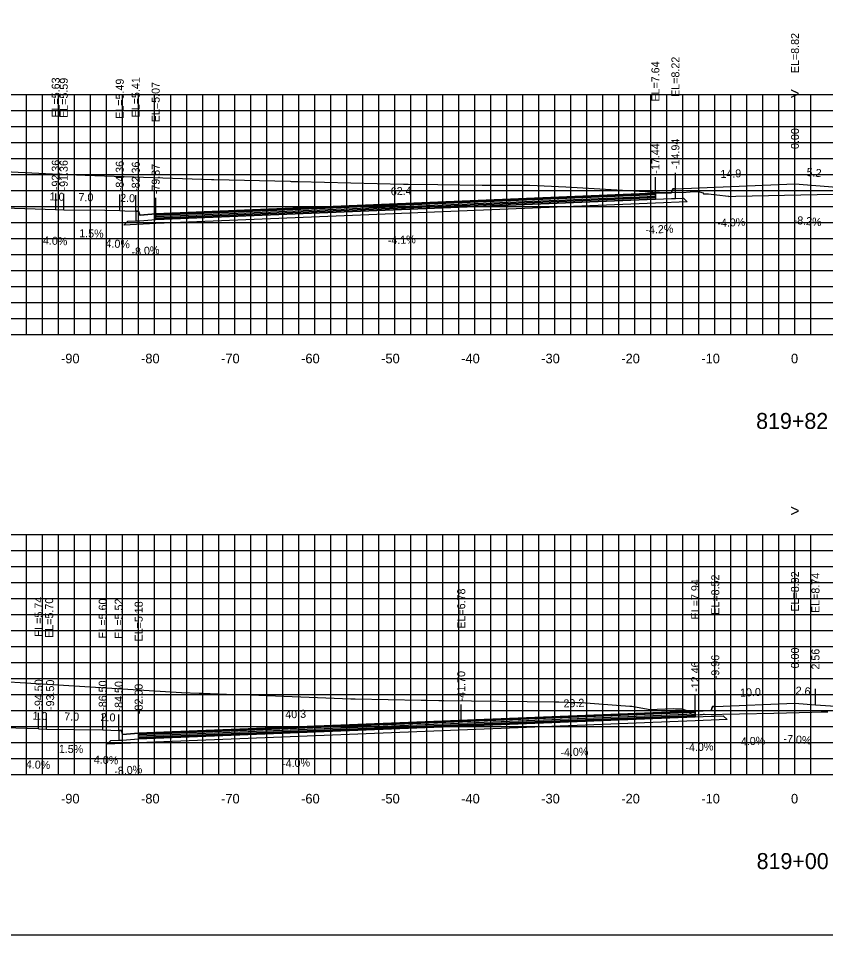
# Model space of a CAD drawing. Extents: x 1797419 to 1809236, y 248759 to 251512.
# Drawn here: x 1805934 to 1806034.8, y 250079.4 to 250193.9 of the extents above; entities that cross this region are included whole.
import ezdxf

# ---------------------------------------------------------------- set-up
doc = ezdxf.new("R2010")
doc.units = 0
for name, color, linetype in [('1', 7, 'Continuous'), ('10', 7, 'Continuous'), ('3', 7, 'Continuous'), ('4', 7, 'Continuous'), ('60', 7, 'Continuous'), ('BASE', 7, 'Continuous'), ('CL-CNST', 7, 'Continuous'), ('Level 62', 7, 'Continuous'), ('LOWER BINDER', 7, 'Continuous'), ('M-ROADS', 7, 'Continuous'), ('UPPER BINDER', 7, 'Continuous'), ('WEARING', 7, 'Continuous')]:
    doc.layers.add(name, color=color, linetype=linetype)

msp = doc.modelspace()

# ---------------------------------------------------------------- linework, layer by layer
for p, q in [((1806016.06, 250172.65), (1806016.06, 250174.65)), ((1806031, 250173.25), (1806031, 250175.25)), ((1806013.56, 250172.07), (1806013.56, 250174.07)), ((1806013.56, 250172.07), (1806013.56, 250174.07)), ((1805938.64, 250170.06), (1805938.64, 250172.06)), ((1805939.64, 250170.02), (1805939.64, 250172.02)), ((1805946.64, 250169.92), (1805946.64, 250171.92)), ((1805948.64, 250169.84), (1805948.64, 250171.84)), ((1805951.13, 250169.5), (1805951.13, 250171.5)), ((1806031, 250108.35), (1806031, 250110.35)), ((1806033.56, 250108.17), (1806033.56, 250110.17)), ((1806018.54, 250107.37), (1806018.54, 250109.37)), ((1806021.04, 250107.95), (1806021.04, 250109.95)), ((1805989.3, 250106.21), (1805989.3, 250108.21)), ((1805936.5, 250105.17), (1805936.5, 250107.17)), ((1805937.5, 250105.13), (1805937.5, 250107.13)), ((1805944.51, 250105.03), (1805944.51, 250107.03)), ((1805946.51, 250104.95), (1805946.51, 250106.95)), ((1805949, 250104.61), (1805949, 250106.61))]:
    msp.add_line(p, q)
for points in [[(1805881, 250079.43), (1806181, 250079.43), (1806181, 250269.43), (1805881, 250269.43)], [(1806016.06, 250172.65), (1806015.73, 250172.65), (1806015.56, 250172.15), (1806013.56, 250172.07), (1806013.56, 250171.35), (1806015.56, 250171.43), (1806016.06, 250171.43)], [(1805951.13, 250169.5), (1805949.13, 250169.34), (1805948.97, 250169.84), (1805948.64, 250169.84), (1805948.64, 250168.62), (1805949.13, 250168.62), (1805951.13, 250168.78)], [(1806021.04, 250107.95), (1806020.71, 250107.95), (1806020.54, 250107.45), (1806018.54, 250107.37), (1806018.54, 250106.65), (1806020.54, 250106.73), (1806021.04, 250106.73)], [(1805949, 250104.61), (1805947, 250104.45), (1805946.84, 250104.95), (1805946.51, 250104.95), (1805946.51, 250103.73), (1805947, 250103.73), (1805949, 250103.89)]]:
    msp.add_lwpolyline(points, close=True)
at = {"layer": '60'}
for p, q in [((1805881, 250154.43), (1806181, 250154.43)), ((1805941, 250154.37), (1805941, 250154.43)), ((1805951, 250154.37), (1805951, 250154.43)), ((1805961, 250154.37), (1805961, 250154.43)), ((1805971, 250154.37), (1805971, 250154.43)), ((1805981, 250154.37), (1805981, 250154.43)), ((1805991, 250154.37), (1805991, 250154.43)), ((1806001, 250154.37), (1806001, 250154.43)), ((1806011, 250154.37), (1806011, 250154.43)), ((1806021, 250154.37), (1806021, 250154.43)), ((1806031, 250154.37), (1806031, 250154.43)), ((1805881, 250099.43), (1806181, 250099.43)), ((1805941, 250099.37), (1805941, 250099.43)), ((1805951, 250099.37), (1805951, 250099.43)), ((1805961, 250099.37), (1805961, 250099.43)), ((1805971, 250099.37), (1805971, 250099.43)), ((1805981, 250099.37), (1805981, 250099.43)), ((1805991, 250099.37), (1805991, 250099.43)), ((1806001, 250099.37), (1806001, 250099.43)), ((1806011, 250099.37), (1806011, 250099.43)), ((1806021, 250099.37), (1806021, 250099.43)), ((1806031, 250099.37), (1806031, 250099.43))]:
    msp.add_line(p, q, dxfattribs=at)
at = {"layer": 'BASE'}
for points in [[(1805947.16, 250168.11), (1805947.64, 250168.6), (1805948.64, 250168.62), (1805949.13, 250168.62), (1805951.13, 250168.78), (1806013.56, 250171.35), (1806015.56, 250171.43), (1806016.06, 250171.43), (1806017.06, 250171.48), (1806017.53, 250171.01), (1806013.56, 250170.85), (1805951.13, 250168.28)], [(1805945.03, 250103.23), (1805945.51, 250103.71), (1805946.51, 250103.73), (1805947, 250103.73), (1805949, 250103.89), (1806018.54, 250106.65), (1806020.54, 250106.73), (1806021.04, 250106.73), (1806022.04, 250106.78), (1806022.51, 250106.31), (1806018.54, 250106.15), (1805949, 250103.39)]]:
    msp.add_lwpolyline(points, close=True, dxfattribs=at)
at = {"layer": 'CL-CNST'}
for points in [[(1805881, 250171.91), (1805938.63, 250170.06), (1805938.64, 250170.06), (1805939.64, 250170.02), (1805944.78, 250169.95), (1805946.64, 250169.92), (1805947.26, 250169.89), (1805948.64, 250169.84), (1805948.84, 250169.84), (1805948.97, 250169.84), (1805949.13, 250169.35), (1805949.13, 250169.34), (1805949.17, 250169.34), (1805951.13, 250169.5), (1806013.56, 250172.07), (1806013.56, 250172.07), (1806015.49, 250172.15), (1806015.56, 250172.15), (1806015.57, 250172.19), (1806015.73, 250172.65), (1806016.06, 250172.65), (1806031, 250173.25), (1806036.22, 250172.82)], [(1805881, 250106.8), (1805936.5, 250105.18), (1805936.5, 250105.17), (1805937.5, 250105.13), (1805944.51, 250105.03), (1805946.51, 250104.95), (1805946.76, 250104.95), (1805946.84, 250104.95), (1805947, 250104.45), (1805949, 250104.61), (1805989.3, 250106.21), (1806018.54, 250107.37), (1806020.54, 250107.45), (1806020.71, 250107.95), (1806021.04, 250107.95), (1806031, 250108.35), (1806033.56, 250108.17), (1806038.5, 250107.82)]]:
    msp.add_lwpolyline(points, dxfattribs=at)
at = {"layer": 'Level 62'}
for p, q in [((1805881, 250184.43), (1806181, 250184.43)), ((1805935, 250154.43), (1805935, 250184.43)), ((1805937, 250154.43), (1805937, 250184.43)), ((1805939, 250154.43), (1805939, 250184.43)), ((1805941, 250154.43), (1805941, 250184.43)), ((1805943, 250154.43), (1805943, 250184.43)), ((1805945, 250154.43), (1805945, 250184.43)), ((1805947, 250154.43), (1805947, 250184.43)), ((1805949, 250154.43), (1805949, 250184.43)), ((1805951, 250154.43), (1805951, 250184.43)), ((1805953, 250154.43), (1805953, 250184.43)), ((1805955, 250154.43), (1805955, 250184.43)), ((1805957, 250154.43), (1805957, 250184.43)), ((1805959, 250154.43), (1805959, 250184.43)), ((1805961, 250154.43), (1805961, 250184.43)), ((1805963, 250154.43), (1805963, 250184.43)), ((1805965, 250154.43), (1805965, 250184.43)), ((1805967, 250154.43), (1805967, 250184.43)), ((1805969, 250154.43), (1805969, 250184.43)), ((1805971, 250154.43), (1805971, 250184.43)), ((1805973, 250154.43), (1805973, 250184.43)), ((1805975, 250154.43), (1805975, 250184.43)), ((1805977, 250154.43), (1805977, 250184.43)), ((1805979, 250154.43), (1805979, 250184.43)), ((1805981, 250154.43), (1805981, 250184.43)), ((1805983, 250154.43), (1805983, 250184.43)), ((1805985, 250154.43), (1805985, 250184.43)), ((1805987, 250154.43), (1805987, 250184.43)), ((1805989, 250154.43), (1805989, 250184.43)), ((1805991, 250154.43), (1805991, 250184.43)), ((1805993, 250154.43), (1805993, 250184.43)), ((1805995, 250154.43), (1805995, 250184.43)), ((1805997, 250154.43), (1805997, 250184.43)), ((1805999, 250154.43), (1805999, 250184.43)), ((1806001, 250154.43), (1806001, 250184.43)), ((1806003, 250154.43), (1806003, 250184.43)), ((1806005, 250154.43), (1806005, 250184.43)), ((1806007, 250154.43), (1806007, 250184.43)), ((1806009, 250154.43), (1806009, 250184.43)), ((1806011, 250154.43), (1806011, 250184.43)), ((1806013, 250154.43), (1806013, 250184.43)), ((1806015, 250154.43), (1806015, 250184.43)), ((1806017, 250154.43), (1806017, 250184.43)), ((1806019, 250154.43), (1806019, 250184.43)), ((1806021, 250154.43), (1806021, 250184.43)), ((1806023, 250154.43), (1806023, 250184.43)), ((1806025, 250154.43), (1806025, 250184.43)), ((1806027, 250154.43), (1806027, 250184.43)), ((1806029, 250154.43), (1806029, 250184.43)), ((1806031, 250154.43), (1806031, 250184.43)), ((1806033, 250154.43), (1806033, 250184.43)), ((1805881, 250182.43), (1806181, 250182.43)), ((1805881, 250180.43), (1806181, 250180.43)), ((1805881, 250178.43), (1806181, 250178.43)), ((1805881, 250176.43), (1806181, 250176.43)), ((1805881, 250174.43), (1806181, 250174.43)), ((1805881, 250172.43), (1806181, 250172.43)), ((1805881, 250170.43), (1806181, 250170.43)), ((1805881, 250168.43), (1806181, 250168.43)), ((1805881, 250166.43), (1806181, 250166.43)), ((1805881, 250164.43), (1806181, 250164.43)), ((1805881, 250162.43), (1806181, 250162.43)), ((1805881, 250160.43), (1806181, 250160.43)), ((1805881, 250158.43), (1806181, 250158.43)), ((1805881, 250156.43), (1806181, 250156.43)), ((1805881, 250154.43), (1806181, 250154.43)), ((1805881, 250129.43), (1806181, 250129.43)), ((1805935, 250099.43), (1805935, 250129.43)), ((1805937, 250099.43), (1805937, 250129.43)), ((1805939, 250099.43), (1805939, 250129.43)), ((1805941, 250099.43), (1805941, 250129.43)), ((1805943, 250099.43), (1805943, 250129.43)), ((1805945, 250099.43), (1805945, 250129.43)), ((1805947, 250099.43), (1805947, 250129.43)), ((1805949, 250099.43), (1805949, 250129.43)), ((1805951, 250099.43), (1805951, 250129.43)), ((1805953, 250099.43), (1805953, 250129.43)), ((1805955, 250099.43), (1805955, 250129.43)), ((1805957, 250099.43), (1805957, 250129.43)), ((1805959, 250099.43), (1805959, 250129.43)), ((1805961, 250099.43), (1805961, 250129.43)), ((1805963, 250099.43), (1805963, 250129.43)), ((1805965, 250099.43), (1805965, 250129.43)), ((1805967, 250099.43), (1805967, 250129.43)), ((1805969, 250099.43), (1805969, 250129.43)), ((1805971, 250099.43), (1805971, 250129.43)), ((1805973, 250099.43), (1805973, 250129.43)), ((1805975, 250099.43), (1805975, 250129.43)), ((1805977, 250099.43), (1805977, 250129.43)), ((1805979, 250099.43), (1805979, 250129.43)), ((1805981, 250099.43), (1805981, 250129.43)), ((1805983, 250099.43), (1805983, 250129.43)), ((1805985, 250099.43), (1805985, 250129.43)), ((1805987, 250099.43), (1805987, 250129.43)), ((1805989, 250099.43), (1805989, 250129.43)), ((1805991, 250099.43), (1805991, 250129.43)), ((1805993, 250099.43), (1805993, 250129.43)), ((1805995, 250099.43), (1805995, 250129.43)), ((1805997, 250099.43), (1805997, 250129.43)), ((1805999, 250099.43), (1805999, 250129.43)), ((1806001, 250099.43), (1806001, 250129.43)), ((1806003, 250099.43), (1806003, 250129.43)), ((1806005, 250099.43), (1806005, 250129.43)), ((1806007, 250099.43), (1806007, 250129.43)), ((1806009, 250099.43), (1806009, 250129.43)), ((1806011, 250099.43), (1806011, 250129.43)), ((1806013, 250099.43), (1806013, 250129.43)), ((1806015, 250099.43), (1806015, 250129.43)), ((1806017, 250099.43), (1806017, 250129.43)), ((1806019, 250099.43), (1806019, 250129.43)), ((1806021, 250099.43), (1806021, 250129.43)), ((1806023, 250099.43), (1806023, 250129.43)), ((1806025, 250099.43), (1806025, 250129.43)), ((1806027, 250099.43), (1806027, 250129.43)), ((1806029, 250099.43), (1806029, 250129.43)), ((1806031, 250099.43), (1806031, 250129.43)), ((1806033, 250099.43), (1806033, 250129.43)), ((1805881, 250127.43), (1806181, 250127.43)), ((1805881, 250125.43), (1806181, 250125.43)), ((1805881, 250123.43), (1806181, 250123.43)), ((1805881, 250121.43), (1806181, 250121.43)), ((1805881, 250119.43), (1806181, 250119.43)), ((1805881, 250117.43), (1806181, 250117.43)), ((1805881, 250115.43), (1806181, 250115.43)), ((1805881, 250113.43), (1806181, 250113.43)), ((1805881, 250111.43), (1806181, 250111.43)), ((1805881, 250109.43), (1806181, 250109.43)), ((1805881, 250107.43), (1806181, 250107.43)), ((1805881, 250105.43), (1806181, 250105.43)), ((1805881, 250103.43), (1806181, 250103.43)), ((1805881, 250101.43), (1806181, 250101.43)), ((1805881, 250099.43), (1806181, 250099.43))]:
    msp.add_line(p, q, dxfattribs=at)
at = {"layer": 'LOWER BINDER'}
for points in [[(1805951.13, 250168.97), (1805951.13, 250169.16), (1806013.56, 250171.73), (1806013.56, 250171.54)], [(1805951.13, 250168.78), (1805951.13, 250168.97), (1806013.56, 250171.54), (1806013.56, 250171.35)], [(1805949, 250104.08), (1805949, 250104.27), (1806018.54, 250107.03), (1806018.54, 250106.84)], [(1805949, 250103.89), (1805949, 250104.08), (1806018.54, 250106.84), (1806018.54, 250106.65)]]:
    msp.add_lwpolyline(points, close=True, dxfattribs=at)
at = {"layer": 'M-ROADS'}
for points in [[(1805926.24, 250175.09), (1805939.07, 250174.46), (1805939.42, 250174.47), (1805939.44, 250174.47), (1805940.12, 250174.44), (1805942.31, 250174.36), (1805958.09, 250173.79), (1805958.38, 250173.79), (1805967.93, 250173.57), (1805967.94, 250173.57), (1805968.07, 250173.56), (1805968.21, 250173.56), (1805968.4, 250173.56), (1805968.64, 250173.56), (1805968.94, 250173.55), (1805982.08, 250173.2), (1805982.32, 250173.2), (1805982.66, 250173.2), (1805986.38, 250173.18), (1805991.92, 250173.11), (1805992.35, 250173.1), (1805992.78, 250173.1), (1805997.87, 250173.1), (1806002.39, 250172.89), (1806012.98, 250172.27), (1806013.02, 250172.27), (1806013.05, 250172.27), (1806013.19, 250172.24), (1806013.23, 250172.24), (1806013.43, 250172.23), (1806014.08, 250172.22), (1806016.96, 250172.17), (1806017.89, 250172.24), (1806018.88, 250172.31), (1806019.09, 250172.26), (1806019.54, 250172.13), (1806019.56, 250172.02), (1806019.9, 250172.02), (1806020.19, 250172.02), (1806020.21, 250172.02), (1806020.85, 250171.93), (1806021.22, 250171.89), (1806022.69, 250171.7), (1806022.75, 250171.69), (1806023.6, 250171.71), (1806033.76, 250171.93), (1806037.91, 250172.01)], [(1805926.03, 250111.45), (1805940.95, 250110.54), (1805954.35, 250109.71), (1805956.54, 250109.6), (1805956.9, 250109.6), (1805961.02, 250109.46), (1805961.67, 250109.44), (1805961.94, 250109.44), (1805975.52, 250108.92), (1805975.78, 250108.92), (1805976.04, 250108.92), (1805984.3, 250108.74), (1805984.82, 250108.74), (1805984.9, 250108.74), (1805986.52, 250108.71), (1805986.58, 250108.71), (1805987.11, 250108.71), (1806001, 250108.51), (1806001.48, 250108.51), (1806003.74, 250108.46), (1806003.83, 250108.46), (1806004.27, 250108.45), (1806010.38, 250107.99), (1806010.61, 250107.98), (1806012.64, 250107.6), (1806012.66, 250107.57), (1806012.74, 250107.57), (1806015.85, 250107.68), (1806016.09, 250107.67), (1806016.25, 250107.67), (1806016.39, 250107.67), (1806016.53, 250107.67), (1806016.91, 250107.67), (1806017.56, 250107.4), (1806017.96, 250107.12), (1806018.2, 250106.89), (1806019.16, 250106.96), (1806019.18, 250106.95), (1806019.26, 250106.95), (1806019.35, 250106.95), (1806019.37, 250106.95), (1806019.45, 250106.96), (1806019.56, 250106.98), (1806019.63, 250107), (1806019.67, 250106.98), (1806019.76, 250106.96), (1806028.36, 250107.13), (1806033.1, 250107.22), (1806034.29, 250107.26), (1806034.75, 250107.27), (1806035.12, 250107.29)]]:
    msp.add_lwpolyline(points, dxfattribs=at)
at = {"layer": 'UPPER BINDER'}
for points in [[(1806013.56, 250171.92), (1805951.13, 250169.35), (1805951.13, 250169.16), (1806013.56, 250171.73)], [(1806018.54, 250107.22), (1805949, 250104.46), (1805949, 250104.27), (1806018.54, 250107.03)]]:
    msp.add_lwpolyline(points, close=True, dxfattribs=at)
at = {"layer": 'WEARING'}
for points in [[(1806013.56, 250172.07), (1805951.13, 250169.5), (1805951.13, 250169.35), (1806013.56, 250171.92)], [(1806018.54, 250107.37), (1805949, 250104.61), (1805949, 250104.46), (1806018.54, 250107.22)]]:
    msp.add_lwpolyline(points, close=True, dxfattribs=at)

# ---------------------------------------------------------------- texts
at = {"layer": '1'}
for s, p in [('819+82', (1806026.15, 250142.63)), ('819+00', (1806026.21, 250087.63))]:
    msp.add_text(s, height=2, dxfattribs=at).set_placement(p)
at = {"layer": '10'}
for s, p in [('-90', (1805939.3, 250150.83)), ('-80', (1805949.3, 250150.83)), ('-70', (1805959.3, 250150.83)), ('-60', (1805969.3, 250150.83)), ('-50', (1805979.3, 250150.83)), ('-40', (1805989.3, 250150.83)), ('-30', (1805999.3, 250150.83)), ('-20', (1806009.3, 250150.83)), ('-10', (1806019.3, 250150.83)), ('0', (1806030.5, 250150.83)), ('-90', (1805939.3, 250095.83)), ('-80', (1805949.3, 250095.83)), ('-70', (1805959.3, 250095.83)), ('-60', (1805969.3, 250095.83)), ('-50', (1805979.3, 250095.83)), ('-40', (1805989.3, 250095.83)), ('-30', (1805999.3, 250095.83)), ('-20', (1806009.3, 250095.83)), ('-10', (1806019.3, 250095.83)), ('0', (1806030.5, 250095.83))]:
    msp.add_text(s, height=1.2, dxfattribs=at).set_placement(p)
at = {"layer": '3'}
for s, p in [('EL=8.82', (1806031.5, 250187.09)), ('EL=8.22', (1806016.56, 250184.12)), ('EL=7.64', (1806014.06, 250183.53)), ('EL=7.64', (1806014.06, 250183.53)), ('EL=5.63', (1805939.13, 250181.53)), ('EL=5.63', (1805939.14, 250181.53)), ('EL=5.59', (1805940.14, 250181.49)), ('EL=5.49', (1805947.14, 250181.38)), ('EL=5.41', (1805949.14, 250181.56)), ('EL=5.07', (1805951.63, 250180.96)), ('0.00', (1806031.5, 250177.61)), ('-14.94', (1806016.56, 250175.11)), ('-17.44', (1806014.06, 250174.53)), ('-17.44', (1806014.06, 250174.53)), ('-92.36', (1805939.14, 250172.47)), ('-91.36', (1805940.14, 250172.43)), ('-84.36', (1805947.14, 250172.33)), ('-82.36', (1805949.14, 250172.25)), ('-79.87', (1805951.63, 250171.96)), ('EL=7.94', (1806019.04, 250118.83)), ('EL=8.52', (1806021.54, 250119.41)), ('EL=8.92', (1806031.5, 250119.81)), ('EL=8.74', (1806034.06, 250119.63)), ('EL=5.74', (1805936.99, 250116.64)), ('EL=6.78', (1805989.8, 250117.67)), ('EL=5.70', (1805938.32, 250116.52)), ('EL=5.60', (1805945.01, 250116.42)), ('EL=5.52', (1805947.01, 250116.41)), ('EL=5.18', (1805949.5, 250116.07)), ('0.00', (1806031.5, 250112.71)), ('2.56', (1806034.06, 250112.56)), ('-12.46', (1806019.04, 250109.78)), ('-9.96', (1806021.54, 250111.35)), ('-94.50', (1805937, 250107.55)), ('-93.50', (1805938.44, 250107.51)), ('-41.70', (1805989.8, 250108.59)), ('-86.50', (1805945.01, 250107.41)), ('-84.50', (1805947.01, 250107.33)), ('-82.00', (1805949.5, 250106.99))]:
    msp.add_text(s, height=1, rotation=90, dxfattribs=at).set_placement(p)
at = {"layer": '4'}
for s, rotation, p in [('14.9', 2.2884, (1806021.71, 250173.98)), ('5.2', 355.3201, (1806032.42, 250174.24)), ('1.0', 357.7093, (1805937.86, 250171.2)), ('7.0', 359.1407, (1805941.48, 250171.1)), ('2.0', 357.7093, (1805946.67, 250171.02)), ('62.4', 2.3583, (1805980.52, 250171.81)), ('-4.0%', 2.2884, (1806021.32, 250167.86)), ('-8.2%', 355.3201, (1806030.8, 250168.25)), ('1.5%', 359.1407, (1805941.57, 250166.58)), ('-4.2%', 2.3766, (1806012.33, 250167.01)), ('4.0%', 357.7093, (1805937.03, 250165.7)), ('4.0%', 357.7093, (1805944.84, 250165.33)), ('-4.1%', 2.3583, (1805980.14, 250165.69)), ('-8.0%', 4.5753, (1805948.15, 250164.24)), ('10.0', 2.2874, (1806024.16, 250109.17)), ('2.6', 356.0184, (1806031.05, 250109.45)), ('29.2', 2.2721, (1806002.1, 250107.82)), ('1.0', 357.7095, (1805935.73, 250106.31)), ('7.0', 359.1407, (1805939.7, 250106.2)), ('2.0', 357.7095, (1805944.23, 250106.14)), ('40.3', 2.2721, (1805967.33, 250106.44)), ('-7.0%', 356.0184, (1806029.53, 250103.44)), ('-4.0%', 2.2905, (1806017.33, 250102.32)), ('-4.0%', 2.2874, (1806023.81, 250103.06)), ('1.5%', 359.1407, (1805939.02, 250102.16)), ('-4.0%', 2.2721, (1806001.71, 250101.7)), ('4.0%', 357.7095, (1805934.89, 250100.24)), ('4.0%', 357.7095, (1805943.39, 250100.83)), ('-4.0%', 2.2721, (1805966.94, 250100.32)), ('-8.0%', 4.5737, (1805946, 250099.35))]:
    msp.add_text(s, height=1, rotation=rotation, dxfattribs=at).set_placement(p)
at = {"layer": '60'}
for p in [(1806030.39, 250183.81), (1806030.39, 250131.68)]:
    msp.add_text('>', height=1.5, dxfattribs=at).set_placement(p)

doc.saveas('drawing.dxf')
